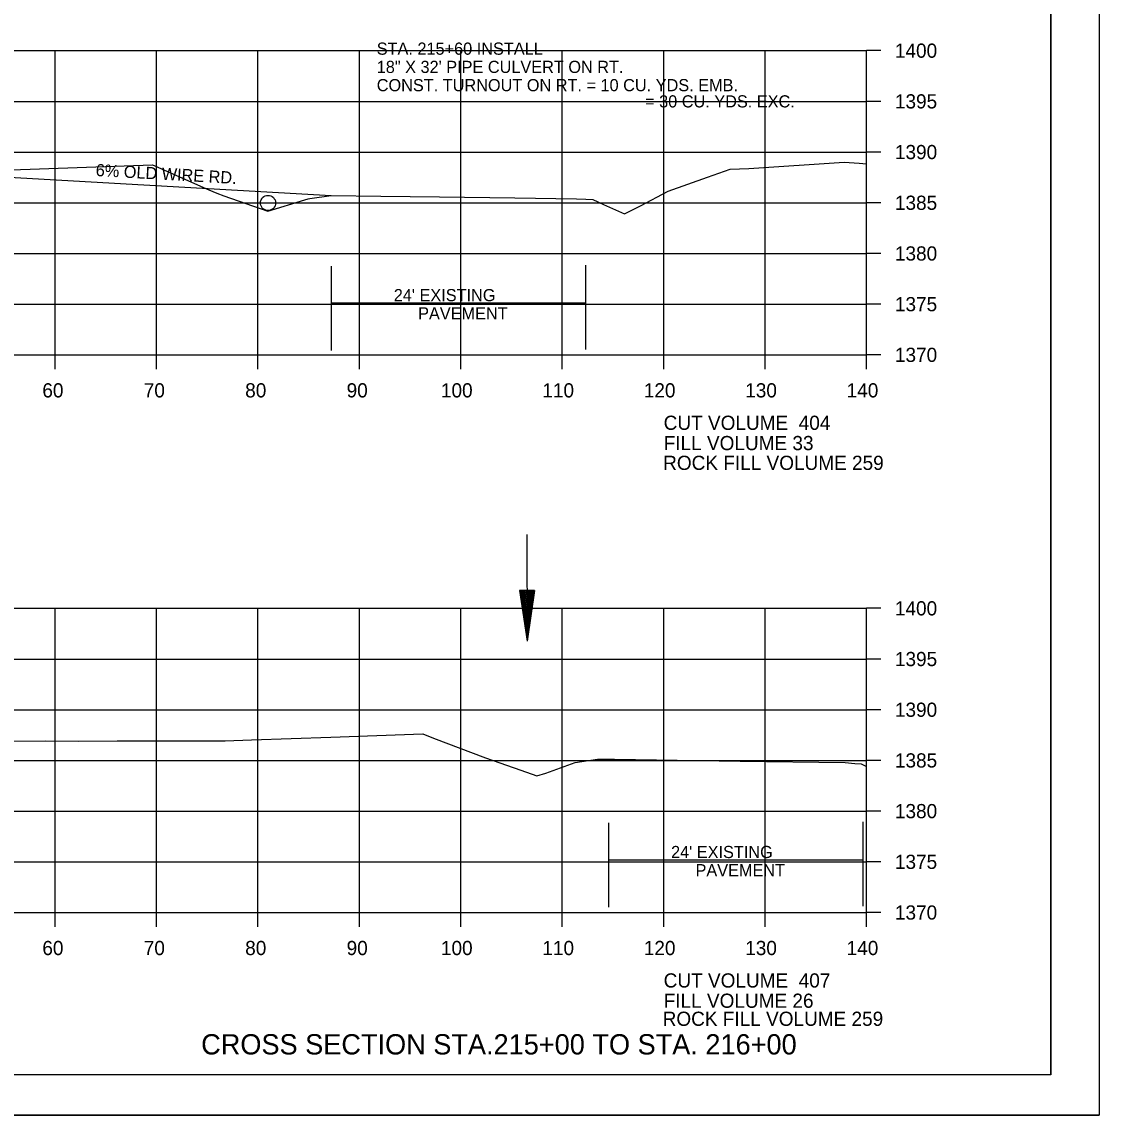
# Model space of a CAD drawing. Extents: x 1374311 to 1383814, y 384102 to 406278.
# Drawn here: x 1382696.8 to 1382803, y 404998.4 to 405106.2 of the extents above; entities that cross this region are included whole.
import ezdxf

# ---------------------------------------------------------------- set-up
doc = ezdxf.new("R2010")
doc.units = 0
for name, color, linetype in [('R_Axis', 7, 'Continuous'), ('R_Axis Annot', 7, 'Continuous'), ('R_Border', 7, 'Continuous'), ('R_Border Notes', 7, 'Continuous'), ('R_Draft', 7, 'Continuous'), ('R_Exist Surface', 7, 'Continuous'), ('R_Fin Surface', 7, 'Continuous'), ('R_Grid', 7, 'Continuous'), ('R_No Plot', 7, 'Continuous'), ('R_Water', 7, 'Continuous')]:
    doc.layers.add(name, color=color, linetype=linetype)

msp = doc.modelspace()

# ---------------------------------------------------------------- linework, layer by layer
at = {"layer": 'R_Axis'}
for p, q in [((1382780.07, 405073.39), (1382780.07, 405103.39)), ((1382781.47, 405103.39), (1382780.07, 405103.39)), ((1382781.47, 405098.39), (1382780.07, 405098.39)), ((1382781.47, 405093.39), (1382780.07, 405093.39)), ((1382781.47, 405088.39), (1382780.07, 405088.39)), ((1382781.47, 405083.39), (1382780.07, 405083.39)), ((1382781.47, 405078.39), (1382780.07, 405078.39)), ((1382500.07, 405073.39), (1382780.07, 405073.39)), ((1382700.07, 405071.99), (1382700.07, 405073.39)), ((1382710.07, 405071.99), (1382710.07, 405073.39)), ((1382720.07, 405071.99), (1382720.07, 405073.39)), ((1382730.07, 405071.99), (1382730.07, 405073.39)), ((1382740.07, 405071.99), (1382740.07, 405073.39)), ((1382750.07, 405071.99), (1382750.07, 405073.39)), ((1382760.07, 405071.99), (1382760.07, 405073.39)), ((1382770.07, 405071.99), (1382770.07, 405073.39)), ((1382780.07, 405071.99), (1382780.07, 405073.39)), ((1382781.47, 405073.39), (1382780.07, 405073.39)), ((1382780.07, 405018.39), (1382780.07, 405048.39)), ((1382781.47, 405048.39), (1382780.07, 405048.39)), ((1382781.47, 405043.39), (1382780.07, 405043.39)), ((1382781.47, 405038.39), (1382780.07, 405038.39)), ((1382781.47, 405033.39), (1382780.07, 405033.39)), ((1382781.47, 405028.39), (1382780.07, 405028.39)), ((1382781.47, 405023.39), (1382780.07, 405023.39)), ((1382500.07, 405018.39), (1382780.07, 405018.39)), ((1382700.07, 405016.99), (1382700.07, 405018.39)), ((1382710.07, 405016.99), (1382710.07, 405018.39)), ((1382720.07, 405016.99), (1382720.07, 405018.39)), ((1382730.07, 405016.99), (1382730.07, 405018.39)), ((1382740.07, 405016.99), (1382740.07, 405018.39)), ((1382750.07, 405016.99), (1382750.07, 405018.39)), ((1382760.07, 405016.99), (1382760.07, 405018.39)), ((1382770.07, 405016.99), (1382770.07, 405018.39)), ((1382780.07, 405016.99), (1382780.07, 405018.39)), ((1382781.47, 405018.39), (1382780.07, 405018.39))]:
    msp.add_line(p, q, dxfattribs=at)
at = {"layer": 'R_Border'}
for q in [(1382798.25, 405207.85), (1382482.07, 405002.39)]:
    msp.add_line((1382798.25, 405002.39), q, dxfattribs=at)
at = {"layer": 'R_Draft'}
for p, q in [((1382745.85, 405050.16), (1382746.61, 405045.16)), ((1382747.35, 405050.16), (1382745.85, 405050.16)), ((1382745.98, 405050.16), (1382746.61, 405045.99)), ((1382746.11, 405050.16), (1382746.61, 405046.85)), ((1382746.23, 405050.16), (1382746.61, 405047.69)), ((1382746.36, 405050.16), (1382746.61, 405048.53)), ((1382746.49, 405050.16), (1382746.6, 405049.37)), ((1382746.72, 405050.16), (1382746.6, 405049.37)), ((1382747.35, 405050.16), (1382746.61, 405045.16)), ((1382746.85, 405050.16), (1382746.61, 405048.53)), ((1382747.1, 405050.16), (1382746.61, 405046.85)), ((1382747.23, 405050.16), (1382746.61, 405045.99)), ((1382746.98, 405050.16), (1382746.61, 405047.69))]:
    msp.add_line(p, q, dxfattribs=at)
at = {"layer": 'R_Exist Surface'}
for points in [[(1382695.72, 405091.64), (1382709.68, 405092.14), (1382715.23, 405089.68), (1382716.03, 405089.32), (1382716.72, 405089.08), (1382721.03, 405087.56), (1382724.69, 405088.68), (1382725.03, 405088.79), (1382725.18, 405088.81), (1382727.28, 405089.11), (1382732.19, 405089.04), (1382737.98, 405088.96), (1382745.41, 405088.86), (1382751.49, 405088.78), (1382752.4, 405088.73), (1382753.09, 405088.7), (1382754.14, 405088.23), (1382756.2, 405087.31), (1382757.77, 405088.1), (1382760.51, 405089.54), (1382764.38, 405090.9), (1382766.61, 405091.69), (1382768.48, 405091.77), (1382777.85, 405092.4), (1382779.33, 405092.3), (1382780.07, 405092.24)], [(1382688.41, 405035.28), (1382699.13, 405035.31), (1382702.36, 405035.3), (1382706.2, 405035.31), (1382716.85, 405035.33), (1382719.43, 405035.42), (1382727.26, 405035.68), (1382736.32, 405036), (1382737.36, 405035.59), (1382742.5, 405033.65), (1382745.98, 405032.42), (1382747.58, 405031.86), (1382748.44, 405032.13), (1382751.34, 405033.18), (1382753.56, 405033.5), (1382753.7, 405033.52), (1382754.38, 405033.51), (1382755.21, 405033.5), (1382767.62, 405033.32), (1382777.95, 405033.17), (1382778.93, 405033.1), (1382779.54, 405033.05), (1382780.07, 405032.8)]]:
    msp.add_lwpolyline(points, dxfattribs=at)
at = {"layer": 'R_Grid'}
for p, q in [((1382500.07, 405103.39), (1382780.07, 405103.39)), ((1382700.07, 405073.39), (1382700.07, 405103.39)), ((1382710.07, 405073.39), (1382710.07, 405103.39)), ((1382720.07, 405073.39), (1382720.07, 405103.39)), ((1382730.07, 405073.39), (1382730.07, 405103.39)), ((1382740.07, 405073.39), (1382740.07, 405103.39)), ((1382750.07, 405073.39), (1382750.07, 405103.39)), ((1382760.07, 405073.39), (1382760.07, 405103.39)), ((1382770.07, 405073.39), (1382770.07, 405103.39)), ((1382780.07, 405073.39), (1382780.07, 405103.39)), ((1382500.07, 405098.39), (1382780.07, 405098.39)), ((1382500.07, 405093.39), (1382780.07, 405093.39)), ((1382500.07, 405088.39), (1382780.07, 405088.39)), ((1382500.07, 405083.39), (1382780.07, 405083.39)), ((1382500.07, 405078.39), (1382780.07, 405078.39)), ((1382500.07, 405073.39), (1382780.07, 405073.39)), ((1382500.07, 405048.39), (1382780.07, 405048.39)), ((1382700.07, 405018.39), (1382700.07, 405048.39)), ((1382710.07, 405018.39), (1382710.07, 405048.39)), ((1382720.07, 405018.39), (1382720.07, 405048.39)), ((1382730.07, 405018.39), (1382730.07, 405048.39)), ((1382740.07, 405018.39), (1382740.07, 405048.39)), ((1382750.07, 405018.39), (1382750.07, 405048.39)), ((1382760.07, 405018.39), (1382760.07, 405048.39)), ((1382770.07, 405018.39), (1382770.07, 405048.39)), ((1382780.07, 405018.39), (1382780.07, 405048.39)), ((1382500.07, 405043.39), (1382780.07, 405043.39)), ((1382500.07, 405038.39), (1382780.07, 405038.39)), ((1382500.07, 405033.39), (1382780.07, 405033.39)), ((1382500.07, 405028.39), (1382780.07, 405028.39)), ((1382500.07, 405023.39), (1382780.07, 405023.39)), ((1382500.07, 405018.39), (1382780.07, 405018.39))]:
    msp.add_line(p, q, dxfattribs=at)
at = {"layer": 'R_No Plot'}
msp.add_line((1382469.67, 404998.41), (1382803, 404998.41), dxfattribs=at)
for points in [[(1382469.66, 405211.74), (1382803, 405211.74), (1382803, 404998.41), (1382469.66, 404998.41)], [(1382715.99, 405207.85), (1382715.99, 405197.97), (1382751.72, 405197.97), (1382751.72, 405195.05), (1382774.92, 405195.05), (1382774.92, 405170.72), (1382798.25, 405170.72), (1382798.25, 405002.39), (1382482.07, 405002.39), (1382482.07, 405207.85)]]:
    msp.add_lwpolyline(points, close=True, dxfattribs=at)
at = {"layer": 'R_Water'}
for p, q in [((1382692.07, 405091.11), (1382727.28, 405089.11)), ((1382727.31, 405073.83), (1382727.31, 405082.15)), ((1382752.4, 405073.92), (1382752.4, 405082.25)), ((1382727.28, 405078.51), (1382752.4, 405078.51)), ((1382746.59, 405055.66), (1382746.61, 405045.16)), ((1382754.65, 405018.92), (1382754.65, 405027.24)), ((1382779.74, 405019.01), (1382779.74, 405027.33)), ((1382754.62, 405023.59), (1382779.74, 405023.59))]:
    msp.add_line(p, q, dxfattribs=at)
msp.add_circle((1382721.06, 405088.37), 0.75, dxfattribs=at)

# ---------------------------------------------------------------- texts
at = {"layer": 'R_Axis Annot'}
for s, p in [('1400', (1382782.87, 405102.69)), ('1395', (1382782.87, 405097.69)), ('1390', (1382782.87, 405092.69)), ('1385', (1382782.87, 405087.69)), ('1380', (1382782.87, 405082.69)), ('1375', (1382782.87, 405077.69)), ('1370', (1382782.87, 405072.69)), ('60', (1382698.81, 405069.19)), ('70', (1382708.81, 405069.19)), ('80', (1382718.81, 405069.19)), ('90', (1382728.81, 405069.19)), ('100', (1382738.11, 405069.19)), ('110', (1382748.11, 405069.19)), ('120', (1382758.11, 405069.19)), ('130', (1382768.11, 405069.19)), ('140', (1382778.11, 405069.19)), ('CUT VOLUME  404', (1382760.07, 405065.99)), ('FILL VOLUME 33', (1382760.07, 405063.99)), ('1400', (1382782.87, 405047.69)), ('1395', (1382782.87, 405042.69)), ('1390', (1382782.87, 405037.69)), ('1385', (1382782.87, 405032.69)), ('1380', (1382782.87, 405027.69)), ('1375', (1382782.87, 405022.69)), ('1370', (1382782.87, 405017.69)), ('60', (1382698.81, 405014.19)), ('70', (1382708.81, 405014.19)), ('80', (1382718.81, 405014.19)), ('90', (1382728.81, 405014.19)), ('100', (1382738.11, 405014.19)), ('110', (1382748.11, 405014.19)), ('120', (1382758.11, 405014.19)), ('130', (1382768.11, 405014.19)), ('140', (1382778.11, 405014.19)), ('CUT VOLUME  407', (1382760.07, 405010.99)), ('FILL VOLUME 26', (1382760.07, 405008.99))]:
    msp.add_text(s, height=1.4, dxfattribs=at).set_placement(p)
at = {"layer": 'R_Border Notes'}
for s, p in [('STA. 215+60 INSTALL', (1382731.78, 405102.99)), ('18" X 32\' PIPE CULVERT ON RT.', (1382731.78, 405101.19)), ('CONST. TURNOUT ON RT. = 10 CU. YDS. EMB.', (1382731.78, 405099.39))]:
    msp.add_text(s, height=1.2, dxfattribs=at).set_placement(p)
at = {"layer": 'R_Draft'}
msp.add_text('CROSS SECTION STA.215+00 TO STA. 216+00', height=2, dxfattribs=at).set_placement((1382714.47, 405004.39))
at = {"layer": 'R_Fin Surface'}
for p in [(1382760.02, 405062.04), (1382759.97, 405007.21)]:
    msp.add_text('ROCK FILL VOLUME 259', height=1.4, dxfattribs=at).set_placement(p)
at = {"layer": 'R_Water'}
for s, p in [('= 30 CU. YDS. EXC.', (1382758.24, 405097.79)), ("24' EXISTING ", (1382733.46, 405078.68)), ('PAVEMENT', (1382735.86, 405076.88)), ("24' EXISTING ", (1382760.8, 405023.76)), ('PAVEMENT', (1382763.21, 405021.96))]:
    msp.add_text(s, height=1.2, dxfattribs=at).set_placement(p)
msp.add_text('6% OLD WIRE RD.', height=1.2, rotation=356.7436, dxfattribs=at).set_placement((1382704.05, 405091.03))

doc.saveas('drawing.dxf')
